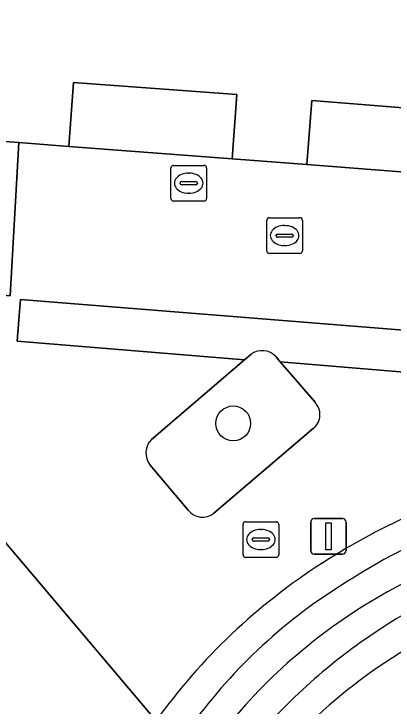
# Model space of a CAD drawing. Extents: x 159960 to 160866, y 382700 to 383354.
# Drawn here: x 160557.81 to 160568.44, y 383122.96 to 383142.37 of the extents above; entities that cross this region are included whole.
import ezdxf

# ---------------------------------------------------------------- set-up
doc = ezdxf.new("R2010")
doc.units = 0
for name, color, linetype in [('IMGEO_Boom', 7, 'Continuous'), ('IMGEO_Groenvoorziening', 7, 'Continuous'), ('IMGEO_Haag', 7, 'Continuous'), ('IMGEO_Kolk', 7, 'Continuous'), ('IMGEO_Lichtmast', 7, 'Continuous'), ('IMGEO_Parkeervlak_open', 7, 'Continuous'), ('IMGEO_Rijbaan_lokaal_open', 7, 'Continuous'), ('IMGEO_Rioolput', 7, 'Continuous'), ('IMGEO_Voetpad_open', 7, 'Continuous')]:
    doc.layers.add(name, color=color, linetype=linetype)

msp = doc.modelspace()

# ---------------------------------------------------------------- linework, layer by layer
at = {"layer": 'IMGEO_Boom'}
msp.add_circle((160563.959, 383130.886), 0.489, dxfattribs=at)
at = {"layer": 'IMGEO_Groenvoorziening'}
for points in [[(160565.162, 383132.752), (160565.278, 383132.617), (160574.232, 383131.864), (160574.335, 383133.053), (160557.993, 383134.366), (160557.957, 383133.913), (160557.9, 383133.192), (160564.278, 383132.673)], [(160564.45, 383132.82), (160564.278, 383132.673), (160561.667, 383130.436)], [(160564.278, 383132.673), (160564.45, 383132.82)], [(160566.253, 383131.478), (160565.278, 383132.617), (160565.162, 383132.752)], [(160563.42, 383128.364), (160566.214, 383130.754)], [(160561.629, 383129.718), (160562.694, 383128.453)]]:
    msp.add_lwpolyline(points, dxfattribs=at)
for centre, radius, start, end in [((160564.769, 383132.4), 0.528, 41.8955, 127.1935), ((160564.769, 383132.4), 0.528, 41.8955, 127.1935), ((160565.896, 383131.134), 0.496, 309.8974, 43.9358), ((160562.054, 383130.056), 0.543, 135.477, 218.4639), ((160563.102, 383128.778), 0.522, 218.5196, 307.5024)]:
    msp.add_arc(centre, radius, start, end, dxfattribs=at)
at = {"layer": 'IMGEO_Haag'}
for points in [[(160574.335, 383133.053), (160557.993, 383134.366), (160557.957, 383133.913), (160557.9, 383133.192), (160564.278, 383132.673), (160564.45, 383132.82)], [(160565.162, 383132.752), (160565.278, 383132.617), (160574.232, 383131.864), (160574.335, 383133.053)]]:
    msp.add_lwpolyline(points, dxfattribs=at)
msp.add_arc((160564.769, 383132.4), 0.528, 41.8955, 127.1935, dxfattribs=at)
at = {"layer": 'IMGEO_Kolk'}
for p, q in [((160564.31, 383128.129), (160565.162, 383128.129)), ((160564.235, 383127.203), (160564.235, 383128.055)), ((160565.236, 383128.055), (160565.236, 383127.203)), ((160564.723, 383127.909), (160564.748, 383127.909)), ((160564.494, 383127.623), (160564.494, 383127.635)), ((160564.932, 383127.586), (160564.534, 383127.586)), ((160564.537, 383127.672), (160564.935, 383127.672)), ((160564.978, 383127.635), (160564.978, 383127.623)), ((160564.746, 383127.349), (160564.721, 383127.349)), ((160565.162, 383127.129), (160564.31, 383127.129))]:
    msp.add_line(p, q, dxfattribs=at)
for points in [[(160564.31, 383128.129), (160565.162, 383128.129)], [(160564.235, 383127.203), (160564.235, 383128.055)], [(160565.236, 383128.055), (160565.236, 383127.203)], [(160565.162, 383127.129), (160564.31, 383127.129)]]:
    msp.add_lwpolyline(points, dxfattribs=at)
for centre, radius, start, end in [((160564.312, 383128.053), 0.0765, 91.552, 178.448), ((160564.312, 383128.053), 0.0765, 91.552, 178.448), ((160565.16, 383128.053), 0.0765, 1.552, 88.448), ((160565.16, 383128.053), 0.0765, 1.552, 88.448), ((160564.534, 383127.632), 0.0403, 85.8775, 175.7526), ((160564.531, 383127.622), 0.0366, 178.938, 274.7102), ((160564.935, 383127.629), 0.043, 264.8664, 352.4533), ((160564.939, 383127.634), 0.0386, 1.7309, 96.639), ((160564.312, 383127.205), 0.0765, 181.552, 268.448), ((160564.312, 383127.205), 0.0765, 181.552, 268.448), ((160565.16, 383127.205), 0.0765, 271.552, 358.448), ((160565.16, 383127.205), 0.0765, 271.552, 358.448)]:
    msp.add_arc(centre, radius, start, end, dxfattribs=at)
for centre, major_axis, ratio, start_param, end_param in [((160564.722, 383127.629), (-0.387, 0.002), 0.722429, 4.712389, 7.853982), ((160564.747, 383127.629), (-0.39, 0.002), 0.717154, 1.570796, 4.712389)]:
    msp.add_ellipse(centre, major_axis=major_axis, ratio=ratio, start_param=start_param, end_param=end_param, dxfattribs=at)
at = {"layer": 'IMGEO_Lichtmast'}
for p, q in [((160566.131, 383127.318), (160566.131, 383128.118)), ((160566.131, 383128.118), (160566.131, 383127.318)), ((160566.231, 383128.218), (160567.021, 383128.218)), ((160567.021, 383128.218), (160566.231, 383128.218)), ((160567.121, 383128.118), (160567.121, 383127.318)), ((160567.121, 383127.318), (160567.121, 383128.118)), ((160567.021, 383127.218), (160566.231, 383127.218)), ((160566.231, 383127.218), (160567.021, 383127.218))]:
    msp.add_line(p, q, dxfattribs=at)
msp.add_lwpolyline([(160566.551, 383128.093), (160566.701, 383128.093), (160566.701, 383127.343), (160566.551, 383127.343), (160566.551, 383128.093)], dxfattribs=at)
for centre, start, end in [((160566.231, 383128.118), 90, 180), ((160566.231, 383128.118), 90, 180), ((160567.021, 383128.118), 0, 90), ((160567.021, 383128.118), 360, 90), ((160566.231, 383127.318), 180, 270), ((160566.231, 383127.318), 180, 270), ((160567.021, 383127.318), 270, 0), ((160567.021, 383127.318), 270, 0)]:
    msp.add_arc(centre, 0.1, start, end, dxfattribs=at)
at = {"layer": 'IMGEO_Parkeervlak_open'}
for points in [[(160559.354, 383138.655), (160563.934, 383138.305), (160564.057, 383140.111), (160559.734, 383140.426), (160559.484, 383140.444)], [(160570.574, 383137.797), (160570.7, 383139.58), (160566.166, 383139.943), (160566.02, 383138.145)]]:
    msp.add_lwpolyline(points, close=True, dxfattribs=at)
at = {"layer": 'IMGEO_Rijbaan_lokaal_open'}
msp.add_lwpolyline([(160514.64, 383142.331), (160514.263, 383138.015), (160514.433, 383138.001), (160514.686, 383137.98), (160557.309, 383134.497), (160557.706, 383134.464), (160557.95, 383138.762), (160557.408, 383138.803), (160557.283, 383138.813)], close=True, dxfattribs=at)
at = {"layer": 'IMGEO_Rioolput'}
for p, q in [((160562.212, 383137.198), (160562.212, 383138.05)), ((160562.287, 383138.124), (160563.139, 383138.124)), ((160563.213, 383138.05), (160563.213, 383137.198)), ((160562.7, 383137.904), (160562.725, 383137.904)), ((160562.514, 383137.667), (160562.912, 383137.667)), ((160562.471, 383137.618), (160562.471, 383137.63)), ((160562.909, 383137.581), (160562.511, 383137.581)), ((160562.955, 383137.63), (160562.955, 383137.618)), ((160562.723, 383137.344), (160562.698, 383137.344)), ((160563.139, 383137.124), (160562.287, 383137.124)), ((160564.899, 383135.729), (160564.899, 383136.581)), ((160564.974, 383136.655), (160565.826, 383136.655)), ((160565.9, 383136.581), (160565.9, 383135.729)), ((160565.387, 383136.435), (160565.412, 383136.435)), ((160565.158, 383136.149), (160565.158, 383136.161)), ((160565.596, 383136.112), (160565.198, 383136.112)), ((160565.201, 383136.198), (160565.599, 383136.198)), ((160565.642, 383136.161), (160565.642, 383136.149)), ((160565.41, 383135.875), (160565.385, 383135.875)), ((160565.826, 383135.655), (160564.974, 383135.655))]:
    msp.add_line(p, q, dxfattribs=at)
for points in [[(160562.212, 383137.198), (160562.212, 383138.05)], [(160562.287, 383138.124), (160563.139, 383138.124)], [(160563.213, 383138.05), (160563.213, 383137.198)], [(160563.139, 383137.124), (160562.287, 383137.124)], [(160564.899, 383135.729), (160564.899, 383136.581)], [(160564.974, 383136.655), (160565.826, 383136.655)], [(160565.9, 383136.581), (160565.9, 383135.729)], [(160565.826, 383135.655), (160564.974, 383135.655)]]:
    msp.add_lwpolyline(points, dxfattribs=at)
for centre, radius, start, end in [((160562.289, 383138.048), 0.0765, 91.552, 178.448), ((160562.289, 383138.048), 0.0765, 91.552, 178.448), ((160563.137, 383138.048), 0.0765, 1.552, 88.448), ((160563.137, 383138.048), 0.0765, 1.552, 88.448), ((160562.511, 383137.627), 0.0403, 85.8775, 175.7526), ((160562.916, 383137.629), 0.0386, 1.7309, 96.639), ((160562.508, 383137.617), 0.0366, 178.938, 274.7102), ((160562.912, 383137.624), 0.043, 264.8664, 352.4533), ((160562.289, 383137.2), 0.0765, 181.552, 268.448), ((160562.289, 383137.2), 0.0765, 181.552, 268.448), ((160563.137, 383137.2), 0.0765, 271.552, 358.448), ((160563.137, 383137.2), 0.0765, 271.552, 358.448), ((160564.976, 383136.579), 0.0765, 91.552, 178.448), ((160564.976, 383136.579), 0.0765, 91.552, 178.448), ((160565.824, 383136.579), 0.0765, 1.552, 88.448), ((160565.824, 383136.579), 0.0765, 1.552, 88.448), ((160565.198, 383136.158), 0.0403, 85.8775, 175.7526), ((160565.195, 383136.148), 0.0366, 178.938, 274.7102), ((160565.599, 383136.155), 0.043, 264.8664, 352.4533), ((160565.603, 383136.16), 0.0386, 1.7309, 96.639), ((160564.976, 383135.731), 0.0765, 181.552, 268.448), ((160564.976, 383135.731), 0.0765, 181.552, 268.448), ((160565.824, 383135.731), 0.0765, 271.552, 358.448), ((160565.824, 383135.731), 0.0765, 271.552, 358.448)]:
    msp.add_arc(centre, radius, start, end, dxfattribs=at)
for centre, major_axis, ratio, start_param, end_param in [((160562.699, 383137.624), (-0.387, 0.002), 0.722429, 4.712389, 7.853982), ((160562.724, 383137.624), (-0.39, 0.002), 0.717154, 1.570796, 4.712389), ((160565.386, 383136.155), (-0.387, 0.002), 0.722429, 4.712389, 7.853982), ((160565.411, 383136.155), (-0.39, 0.002), 0.717154, 1.570796, 4.712389)]:
    msp.add_ellipse(centre, major_axis=major_axis, ratio=ratio, start_param=start_param, end_param=end_param, dxfattribs=at)
at = {"layer": 'IMGEO_Voetpad_open'}
for points in [[(160557.283, 383138.813), (160557.408, 383138.803), (160557.95, 383138.762), (160559.354, 383138.655), (160559.484, 383140.444), (160559.734, 383140.426), (160564.057, 383140.111), (160563.934, 383138.305), (160566.02, 383138.145), (160566.166, 383139.943), (160570.7, 383139.58), (160570.574, 383137.797), (160571.611, 383137.716), (160571.769, 383139.505), (160574.205, 383139.305), (160576.412, 383139.123), (160576.271, 383137.354), (160577.613, 383137.348), (160577.894, 383140.988), (160581.376, 383140.682), (160581.589, 383143.351)], [(160577.973, 383137.322), (160577.613, 383137.348), (160576.271, 383137.354), (160571.611, 383137.716), (160570.574, 383137.797), (160566.02, 383138.145), (160563.934, 383138.305), (160559.354, 383138.655), (160557.95, 383138.762), (160557.706, 383134.464), (160557.309, 383134.497)], [(160561.667, 383130.436), (160564.278, 383132.673), (160557.9, 383133.192), (160557.957, 383133.913), (160557.993, 383134.366), (160574.335, 383133.053), (160574.232, 383131.864), (160565.278, 383132.617), (160566.253, 383131.478)], [(160554.402, 383132.922), (160549.041, 383133.329), (160545.635, 383133.579), (160549.454, 383130.098), (160555.849, 383129.573), (160556.987, 383128.232), (160561.796, 383122.548)], [(160566.214, 383130.754), (160563.42, 383128.364)], [(160562.694, 383128.453), (160561.629, 383129.718)], [(160565.623, 383118.026), (160561.796, 383122.548), (160556.987, 383128.232), (160555.936, 383115.416), (160555.231, 383114.694), (160555.148, 383113.674), (160555.132, 383113.481), (160555.85, 383113.423), (160555.646, 383110.936), (160554.968, 383110.361), (160554.766, 383107.891), (160554.563, 383105.421), (160555.177, 383104.698), (160554.99, 383102.418), (160554.803, 383100.134), (160554.116, 383099.553), (160553.916, 383097.142), (160553.715, 383094.73)]]:
    msp.add_lwpolyline(points, dxfattribs=at)
for centre, radius, start, end in [((160565.896, 383131.134), 0.496, 309.8974, 43.9358), ((160562.054, 383130.056), 0.543, 135.477, 218.4639), ((160576.834, 383110.924), 19.106, 104.535, 122.9289), ((160576.834, 383110.924), 19.106, 104.535, 122.9289), ((160576.033, 383112.941), 16.157, 99.6945, 122.6543), ((160576.033, 383112.941), 16.157, 99.6945, 122.6543), ((160563.102, 383128.778), 0.522, 218.5196, 307.5024), ((160576.575, 383111.582), 16.77, 96.011, 119.0109), ((160576.575, 383111.582), 16.77, 96.011, 119.0109), ((160575.715, 383112.534), 17.147, 122.7133, 144.2661), ((160575.715, 383112.534), 17.147, 122.7133, 144.2661), ((160575.037, 383113.532), 15.131, 120.6888, 143.2424), ((160575.037, 383113.532), 15.131, 120.6888, 143.2424), ((160575.918, 383112.489), 15.66, 118.5183, 139.9009), ((160575.918, 383112.489), 15.66, 118.5183, 139.9009), ((160576.921, 383111.181), 15.644, 107.483, 133.4753), ((160576.921, 383111.181), 15.644, 107.483, 133.4753), ((160577.142, 383111.268), 16.551, 120.226, 136.9711), ((160577.142, 383111.268), 16.551, 120.226, 136.9711)]:
    msp.add_arc(centre, radius, start, end, dxfattribs=at)

doc.saveas('drawing.dxf')
